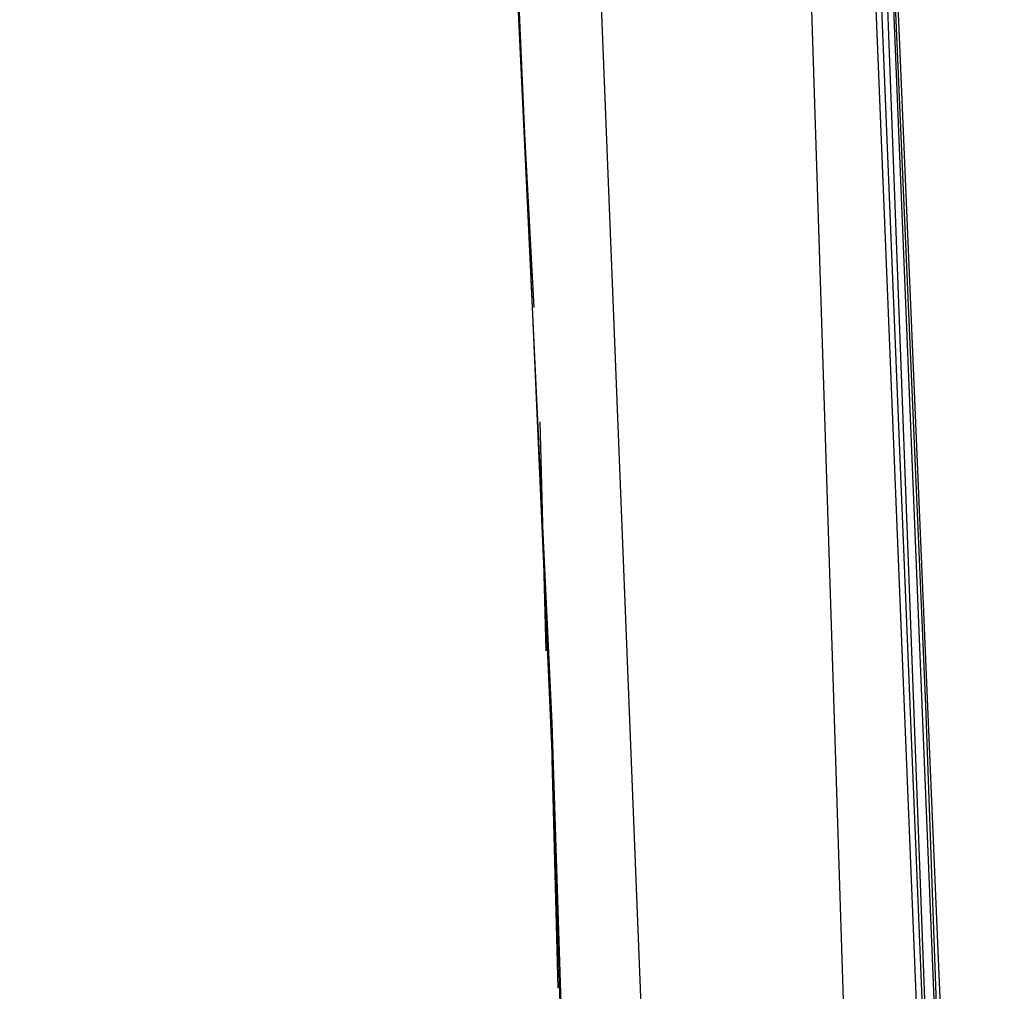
# Model space of a CAD drawing. Header units: feet. Extents: x -79 to 198, y -22 to 181.
# Tile 855 of 982: x 136.17 to 138.35, y 112.4 to 114.55. Entities that reach past the tile are written whole.
import ezdxf

# ---------------------------------------------------------------- set-up
doc = ezdxf.new("R2010")
doc.units = ezdxf.units.FT
doc.layers.add('A-AREA-UNIDAD', color=30, linetype='CONTINUOUS')
doc.layers.add('A-LINEA', color=7, linetype='CONTINUOUS')

msp = doc.modelspace()

# ---------------------------------------------------------------- linework, layer by layer
at = {"layer": 'A-AREA-UNIDAD'}
msp.add_lwpolyline([(119.36, 110.0089), (121.312, 109.5289), (121.92, 112.4089), (122.88, 112.4089), (135.808, 109.3333), (135.872, 108.1778), (135.552, 106.8444), (137.36, 106.4178), (137.408, 107.0933), (138.16, 107.0933), (137.888, 115.6089), (137.088, 126.2044), (136.16, 134.0622)], dxfattribs=at)
at = {"layer": 'A-LINEA'}
for p, q in [((137.6, 110.9378), (137.4533, 114.6444)), ((137.6, 110.9378), (137.4533, 114.6444)), ((137.3067, 113.9111), (137.28, 114.4044)), ((137.3067, 113.9111), (137.28, 114.4044)), ((137.3333, 113.1511), (137.32, 113.6578)), ((137.3333, 113.1511), (137.32, 113.6578)), ((137.36, 112.4044), (137.3467, 112.9111)), ((137.36, 112.4044), (137.3467, 112.9111))]:
    msp.add_line(p, q, dxfattribs=at)
for points in [[(138.3067, 108.7111), (138.2133, 112.1778), (138.0667, 115.6578), (137.8533, 119.1244), (137.6, 122.5911), (137.28, 126.0578), (136.9067, 129.5244), (136.48, 132.9778), (136, 136.4178), (135.4667, 139.8578), (134.88, 143.2844)], [(138.3067, 108.7111), (138.2133, 112.1778), (138.0667, 115.6578), (137.8533, 119.1244), (137.6, 122.5911), (137.28, 126.0578), (136.9067, 129.5244), (136.48, 132.9778), (136, 136.4178), (135.4667, 139.8578), (134.88, 143.2844)], [(138.3467, 106.2578), (138.2933, 109.6444), (138.1733, 113.0311), (138.0267, 116.4044), (137.8133, 119.7778), (137.5467, 123.1511), (137.2267, 126.5244), (136.8667, 129.8844), (136.4533, 133.2444), (135.9733, 136.5911), (135.4533, 139.9378), (134.88, 143.2711)], [(138.3467, 106.2578), (138.2933, 109.6444), (138.1733, 113.0311), (138.0267, 116.4044), (137.8133, 119.7778), (137.5467, 123.1511), (137.2267, 126.5244), (136.8667, 129.8844), (136.4533, 133.2444), (135.9733, 136.5911), (135.4533, 139.9378), (134.88, 143.2711)], [(137.5067, 106.2578), (137.4533, 109.6311), (137.3467, 112.9911), (137.1867, 116.3644), (136.9733, 119.7244), (136.72, 123.0844), (136.4, 126.4444), (136.04, 129.7911), (135.6267, 133.1378), (135.16, 136.4711), (134.64, 139.8044), (134.0667, 143.1244)], [(137.5067, 106.2578), (137.4533, 109.5911), (137.3467, 112.9244), (137.2, 116.2444), (136.9867, 119.5778), (136.7333, 122.8978), (136.4267, 126.2178), (136.0667, 129.5244), (135.6667, 132.8311), (135.2, 136.1378), (134.6933, 139.4311), (134.1333, 142.7111)], [(138.2267, 110.8444), (138.2267, 110.8578), (138.0667, 114.7911), (138.0533, 114.7911), (138.2133, 110.8444), (138.2267, 110.8444)], [(138.2267, 110.8444), (138.2267, 110.8578), (138.0667, 114.7911), (138.0533, 114.7911), (138.2133, 110.8444), (138.2267, 110.8444)], [(138.2533, 110.8578), (138.0933, 114.7911), (138.08, 114.7911), (138.2267, 110.8578), (138.24, 110.8444), (138.2533, 110.8444), (138.2533, 110.8578)], [(138.2533, 110.8578), (138.0933, 114.7911), (138.08, 114.7911), (138.2267, 110.8578), (138.24, 110.8444), (138.2533, 110.8444), (138.2533, 110.8578)]]:
    msp.add_lwpolyline(points, dxfattribs=at)

doc.saveas('drawing.dxf')
